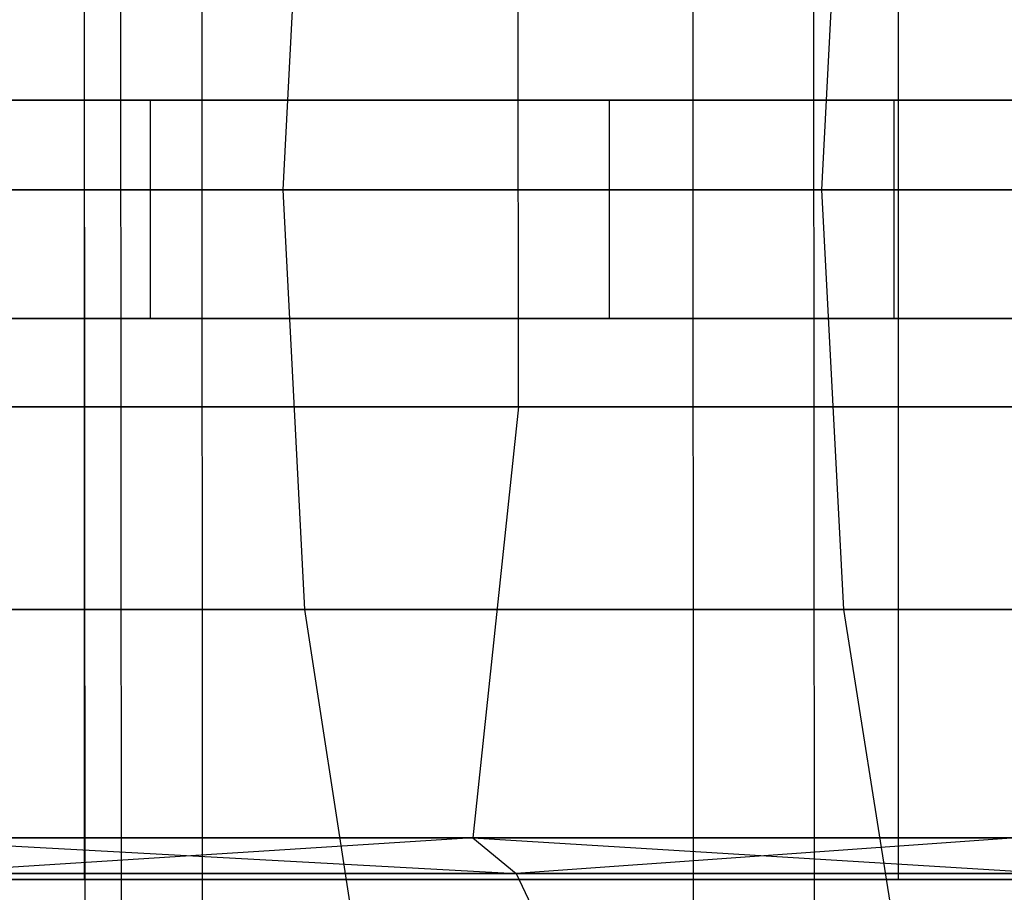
# Model space of a CAD drawing. Extents: x -172 to 172, y -29 to 28.
# Tile 885 of 914: x 143.7 to 150.46, y -4.69 to 1.3. Entities that reach past the tile are written whole.
import ezdxf

# ---------------------------------------------------------------- set-up
doc = ezdxf.new("R2010")
doc.units = 0
doc.header["$LTSCALE"] = 25.4
doc.layers.get('0').update_dxf_attribs({"linetype": 'CONTINUOUS'})

# ---------------------------------------------------------------- blocks, each defined once
blk = doc.blocks.new('RYFLO_AURA_STL')
at = {"color": 0}
for p, q in [((144.3951, -7.3033, -1153.5175), (144.3858, 7.0967, -1153.5233)), ((144.3951, -7.3033, -1153.5175), (144.3858, 7.0967, -1153.5233)), ((144.3951, -7.3033, -1332.9828), (144.3858, 7.0967, -1332.9769)), ((144.3951, -7.3033, -1332.9828), (144.3858, 7.0967, -1332.9769)), ((144.9535, -7.3033, -1154.4225), (144.9442, 7.0967, -1154.4282)), ((144.9535, -7.3033, -1154.4225), (144.9442, 7.0967, -1154.4282)), ((144.9535, -7.3033, -1332.0778), (144.9442, 7.0967, -1332.072)), ((144.9535, -7.3033, -1332.0778), (144.9442, 7.0967, -1332.072)), ((149.1588, -7.3033, -1161.6809), (149.1492, 7.0967, -1161.6862)), ((149.1588, -7.3033, -1161.6809), (149.1492, 7.0967, -1161.6862)), ((149.1588, -7.3033, -1324.8193), (149.1492, 7.0967, -1324.8141)), ((149.1588, -7.3033, -1324.8193), (149.1492, 7.0967, -1324.8141)), ((144.1348, 6.146, -1154.9242), (144.1429, -6.354, -1154.9192)), ((144.1348, 6.146, -1154.9242), (144.1429, -6.354, -1154.9192)), ((144.1348, 6.146, -1331.576), (144.1429, -6.354, -1331.5811)), ((144.1348, 6.146, -1331.576), (144.1429, -6.354, -1331.5811)), ((148.3163, 6.146, -1162.1416), (148.3246, -6.354, -1162.1371)), ((148.3163, 6.146, -1162.1416), (148.3246, -6.354, -1162.1371)), ((148.3163, 6.146, -1324.3586), (148.3246, -6.354, -1324.3632)), ((148.3163, 6.146, -1324.3586), (148.3246, -6.354, -1324.3632)), ((144.1389, 4.396, -1154.9218), (144.1389, -4.604, -1154.9218)), ((144.1389, 4.396, -1154.9218), (144.1389, -4.604, -1154.9218)), ((144.1389, 4.396, -1331.5785), (144.1389, -4.604, -1331.5785)), ((144.1389, 4.396, -1331.5785), (144.1389, -4.604, -1331.5785)), ((149.7337, -4.604, -1166.957), (149.7337, 4.396, -1166.957)), ((149.7337, -4.604, -1166.957), (149.7337, 4.396, -1166.957)), ((149.7337, -4.604, -1319.5432), (149.7337, 4.396, -1319.5432)), ((149.7337, -4.604, -1319.5432), (149.7337, 4.396, -1319.5432)), ((145.5063, 0.133, -1173.178), (145.6536, 3.0149, -1173.1071)), ((145.5063, 0.133, -1173.178), (145.6536, 3.0149, -1173.1071)), ((145.5063, 0.133, -1313.3223), (145.6536, 3.0149, -1313.3932)), ((145.5063, 0.133, -1313.3223), (145.6536, 3.0149, -1313.3932)), ((149.2064, 0.133, -1181.4468), (149.3574, 3.0149, -1181.3843)), ((149.2064, 0.133, -1181.4468), (149.3574, 3.0149, -1181.3843)), ((149.2064, 0.133, -1305.0535), (149.3574, 3.0149, -1305.116)), ((149.2064, 0.133, -1305.0535), (149.3574, 3.0149, -1305.116)), ((147.1215, -1.3568, -1172.4001), (147.1214, 1.6231, -1172.4003)), ((147.1215, -1.3568, -1172.4001), (147.1214, 1.6231, -1172.4003)), ((147.1215, -1.3568, -1314.1001), (147.1214, 1.6231, -1314.1)), ((147.1215, -1.3568, -1314.1001), (147.1214, 1.6231, -1314.1)), ((138.5936, 0.75, -1161.3184), (144.5947, 0.75, -1172.4449)), ((138.5936, 0.75, -1161.3184), (144.5947, 0.75, -1172.4449)), ((147.7474, 0.75, -1307.2164), (142.2732, 0.75, -1318.6115)), ((147.7474, 0.75, -1307.2164), (142.2732, 0.75, -1318.6115)), ((144.5947, 0.75, -1172.4449), (149.7043, 0.75, -1184.0079)), ((144.5947, -0.75, -1172.4449), (144.5947, 0.75, -1172.4449)), ((144.5947, 0.75, -1172.4449), (149.7043, 0.75, -1184.0079)), ((144.5947, -0.75, -1172.4449), (144.5947, 0.75, -1172.4449)), ((152.3107, 0.75, -1295.4271), (147.7474, 0.75, -1307.2164)), ((147.7474, -0.75, -1307.2164), (147.7474, 0.75, -1307.2164)), ((152.3107, 0.75, -1295.4271), (147.7474, 0.75, -1307.2164)), ((147.7474, -0.75, -1307.2164), (147.7474, 0.75, -1307.2164)), ((149.7043, 0.75, -1184.0079), (153.8909, 0.75, -1195.9363)), ((149.7043, -0.75, -1184.0079), (149.7043, 0.75, -1184.0079)), ((149.7043, 0.75, -1184.0079), (153.8909, 0.75, -1195.9363)), ((149.7043, -0.75, -1184.0079), (149.7043, 0.75, -1184.0079)), ((145.5063, 0.133, -1173.178), (141.3485, 0.133, -1165.1296)), ((141.3485, 0.133, -1321.3706), (145.5063, 0.133, -1313.3223)), ((145.5063, 0.133, -1173.178), (141.3485, 0.133, -1165.1296)), ((141.3485, 0.133, -1321.3706), (145.5063, 0.133, -1313.3223)), ((149.2064, 0.133, -1181.4468), (145.5063, 0.133, -1173.178)), ((145.5063, 0.133, -1313.3223), (149.2064, 0.133, -1305.0535)), ((145.6539, -2.7489, -1173.1069), (145.5063, 0.133, -1173.178)), ((149.2064, 0.133, -1181.4468), (145.5063, 0.133, -1173.178)), ((145.6539, -2.7489, -1173.1069), (145.5063, 0.133, -1173.178)), ((145.6539, -2.7489, -1313.3933), (145.5063, 0.133, -1313.3223)), ((145.5063, 0.133, -1313.3223), (149.2064, 0.133, -1305.0535)), ((145.6539, -2.7489, -1313.3933), (145.5063, 0.133, -1313.3223)), ((152.437, 0.133, -1189.9102), (149.2064, 0.133, -1181.4468)), ((149.2064, 0.133, -1305.0535), (152.437, 0.133, -1296.5901)), ((149.3577, -2.7489, -1181.3842), (149.2064, 0.133, -1181.4468)), ((152.437, 0.133, -1189.9102), (149.2064, 0.133, -1181.4468)), ((149.3577, -2.7489, -1181.3842), (149.2064, 0.133, -1181.4468)), ((149.3577, -2.7489, -1305.1161), (149.2064, 0.133, -1305.0535)), ((149.2064, 0.133, -1305.0535), (152.437, 0.133, -1296.5901)), ((149.3577, -2.7489, -1305.1161), (149.2064, 0.133, -1305.0535)), ((144.5947, -0.75, -1172.4449), (138.5936, -0.75, -1161.3184)), ((144.5947, -0.75, -1172.4449), (138.5936, -0.75, -1161.3184)), ((142.2732, -0.75, -1318.6115), (147.7474, -0.75, -1307.2164)), ((142.2732, -0.75, -1318.6115), (147.7474, -0.75, -1307.2164)), ((149.7043, -0.75, -1184.0079), (144.5947, -0.75, -1172.4449)), ((149.7043, -0.75, -1184.0079), (144.5947, -0.75, -1172.4449)), ((147.7474, -0.75, -1307.2164), (152.3107, -0.75, -1295.4271)), ((147.7474, -0.75, -1307.2164), (152.3107, -0.75, -1295.4271)), ((153.8909, -0.75, -1195.9363), (149.7043, -0.75, -1184.0079)), ((153.8909, -0.75, -1195.9363), (149.7043, -0.75, -1184.0079)), ((142.9174, -1.3568, -1164.2625), (147.1215, -1.3568, -1172.4001)), ((147.1215, -1.3568, -1314.1001), (142.9174, -1.3568, -1322.2378)), ((147.1215, -1.3568, -1314.1001), (142.9174, -1.3568, -1322.2378)), ((142.9174, -1.3568, -1164.2625), (147.1215, -1.3568, -1172.4001)), ((147.1215, -1.3568, -1314.1001), (146.8099, -4.3166, -1313.9501)), ((147.1215, -1.3568, -1314.1001), (146.8099, -4.3166, -1313.9501)), ((147.1215, -1.3568, -1172.4001), (146.8099, -4.3166, -1172.5502)), ((147.1215, -1.3568, -1172.4001), (146.8099, -4.3166, -1172.5502)), ((147.1215, -1.3568, -1172.4001), (150.8626, -1.3568, -1180.7607)), ((150.8626, -1.3568, -1305.7395), (147.1215, -1.3568, -1314.1001)), ((150.8626, -1.3568, -1305.7395), (147.1215, -1.3568, -1314.1001)), ((147.1215, -1.3568, -1172.4001), (150.8626, -1.3568, -1180.7607)), ((145.6539, -2.7489, -1173.1069), (141.4918, -2.7489, -1165.0504)), ((141.4918, -2.7489, -1321.4498), (145.6539, -2.7489, -1313.3933)), ((145.6539, -2.7489, -1173.1069), (141.4918, -2.7489, -1165.0504)), ((141.4918, -2.7489, -1321.4498), (145.6539, -2.7489, -1313.3933)), ((149.3577, -2.7489, -1181.3842), (145.6539, -2.7489, -1173.1069)), ((145.6539, -2.7489, -1313.3933), (149.3577, -2.7489, -1305.1161)), ((146.0942, -5.5937, -1172.8949), (145.6539, -2.7489, -1173.1069)), ((149.3577, -2.7489, -1181.3842), (145.6539, -2.7489, -1173.1069)), ((146.0942, -5.5937, -1172.8949), (145.6539, -2.7489, -1173.1069)), ((146.0942, -5.5937, -1313.6053), (145.6539, -2.7489, -1313.3933)), ((145.6539, -2.7489, -1313.3933), (149.3577, -2.7489, -1305.1161)), ((146.0942, -5.5937, -1313.6053), (145.6539, -2.7489, -1313.3933)), ((152.5916, -2.7489, -1189.8561), (149.3577, -2.7489, -1181.3842)), ((149.3577, -2.7489, -1305.1161), (152.5916, -2.7489, -1296.6442)), ((149.8092, -5.5937, -1181.1971), (149.3577, -2.7489, -1181.3842)), ((152.5916, -2.7489, -1189.8561), (149.3577, -2.7489, -1181.3842)), ((149.8092, -5.5937, -1181.1971), (149.3577, -2.7489, -1181.3842)), ((149.8092, -5.5937, -1305.3031), (149.3577, -2.7489, -1305.1161)), ((149.3577, -2.7489, -1305.1161), (152.5916, -2.7489, -1296.6442)), ((149.8092, -5.5937, -1305.3031), (149.3577, -2.7489, -1305.1161)), ((146.8099, -4.3166, -1313.9501), (142.6148, -4.3166, -1322.0706)), ((142.6148, -4.3166, -1164.4297), (146.8099, -4.3166, -1172.5502)), ((142.6148, -4.3166, -1322.0706), (147.1058, -4.562, -1313.3741)), ((142.6148, -4.3166, -1322.0706), (147.1058, -4.562, -1313.3741)), ((146.8099, -4.3166, -1313.9501), (142.6148, -4.3166, -1322.0706)), ((142.6148, -4.3166, -1164.4297), (146.8099, -4.3166, -1172.5502)), ((146.8099, -4.3166, -1172.5502), (142.9814, -4.562, -1165.0591)), ((146.8099, -4.3166, -1172.5502), (142.9814, -4.562, -1165.0591)), ((150.5431, -4.3166, -1305.6072), (146.8099, -4.3166, -1313.9501)), ((146.8099, -4.3166, -1172.5502), (150.5431, -4.3166, -1180.8931)), ((146.8099, -4.3166, -1313.9501), (147.1058, -4.562, -1313.3741)), ((146.8099, -4.3166, -1313.9501), (147.1058, -4.562, -1313.3741)), ((146.8099, -4.3166, -1313.9501), (150.7756, -4.562, -1305.0905)), ((146.8099, -4.3166, -1313.9501), (150.7756, -4.562, -1305.0905)), ((150.5431, -4.3166, -1305.6072), (146.8099, -4.3166, -1313.9501)), ((146.8099, -4.3166, -1172.5502), (150.5431, -4.3166, -1180.8931)), ((146.8099, -4.3166, -1172.5502), (147.1058, -4.562, -1173.1261)), ((146.8099, -4.3166, -1172.5502), (147.1058, -4.562, -1173.1261)), ((150.5431, -4.3166, -1180.8931), (147.1058, -4.562, -1173.1261)), ((150.5431, -4.3166, -1180.8931), (147.1058, -4.562, -1173.1261)), ((142.9814, -4.562, -1321.4412), (147.1058, -4.562, -1313.3741)), ((147.1058, -4.562, -1173.1261), (142.9814, -4.562, -1165.0591)), ((142.9814, -4.562, -1321.4412), (147.1058, -4.562, -1313.3741)), ((147.1058, -4.562, -1173.1261), (142.9814, -4.562, -1165.0591)), ((147.1058, -4.562, -1313.3741), (147.2096, -4.7794, -1313.4236)), ((147.1058, -4.562, -1313.3741), (147.2096, -4.7794, -1313.4236)), ((147.1058, -4.562, -1313.3741), (150.7756, -4.562, -1305.0905)), ((150.7756, -4.562, -1181.4098), (147.1058, -4.562, -1173.1261)), ((147.1058, -4.562, -1173.1261), (147.2096, -4.7794, -1173.0767)), ((147.1058, -4.562, -1173.1261), (147.2096, -4.7794, -1173.0767)), ((147.1058, -4.562, -1313.3741), (150.7756, -4.562, -1305.0905)), ((150.7756, -4.562, -1181.4098), (147.1058, -4.562, -1173.1261)), ((136.7644, -4.604, -1342.6152), (144.1389, -4.604, -1331.5785)), ((144.1389, -4.604, -1154.9218), (136.7644, -4.604, -1143.885)), ((144.1389, -4.604, -1154.9218), (136.7644, -4.604, -1143.885)), ((136.7644, -4.604, -1342.6152), (144.1389, -4.604, -1331.5785)), ((149.7337, -4.604, -1166.957), (143.2862, -4.604, -1155.4442)), ((143.2862, -4.604, -1331.056), (149.7337, -4.604, -1319.5432)), ((149.7337, -4.604, -1166.957), (143.2862, -4.604, -1155.4442)), ((143.2862, -4.604, -1331.056), (149.7337, -4.604, -1319.5432)), ((144.1389, -4.604, -1331.5785), (150.6247, -4.604, -1319.9972)), ((150.6247, -4.604, -1166.5031), (144.1389, -4.604, -1154.9218)), ((150.6247, -4.604, -1166.5031), (144.1389, -4.604, -1154.9218)), ((144.1389, -4.604, -1331.5785), (150.6247, -4.604, -1319.9972)), ((155.258, -4.604, -1178.9402), (149.7337, -4.604, -1166.957)), ((149.7337, -4.604, -1319.5432), (155.258, -4.604, -1307.5601)), ((155.258, -4.604, -1178.9402), (149.7337, -4.604, -1166.957)), ((149.7337, -4.604, -1319.5432), (155.258, -4.604, -1307.5601))]:
    blk.add_line(p, q, dxfattribs=at)

msp = doc.modelspace()

# ---------------------------------------------------------------- block references
at = {"color": 0}
msp.add_blockref('RYFLO_AURA_STL', (0, 0), dxfattribs=at)

doc.saveas('drawing.dxf')
